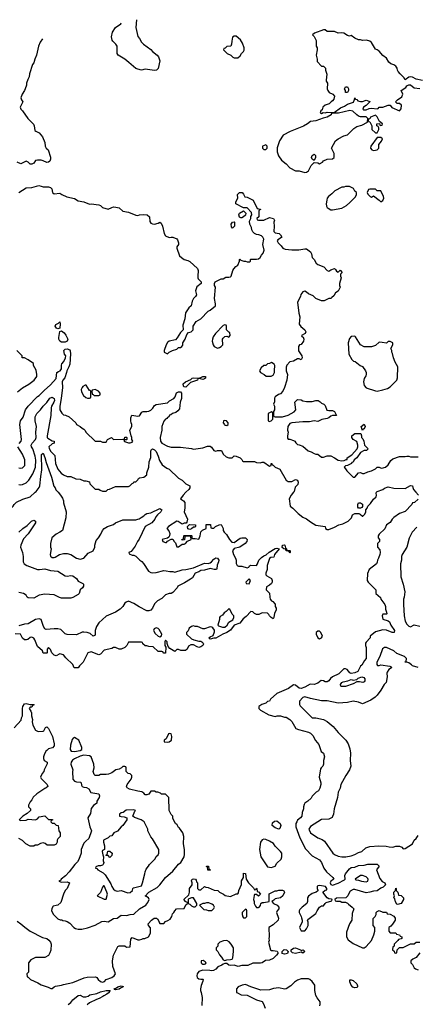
# Model space of a CAD drawing. Header units: inches. Extents: x 2348352 to 2479776, y 460422 to 613655.
# Tile 306 of 590: x 2382819 to 2387091, y 584482 to 595094. Entities that reach past the tile are written whole.
import ezdxf

# ---------------------------------------------------------------- set-up
doc = ezdxf.new("R2010")
doc.units = ezdxf.units.IN
doc.header["$MEASUREMENT"] = 0
doc.layers.add('C3588', color=7, linetype='Continuous')
doc.layers.add('C3589', color=7, linetype='Continuous')

msp = doc.modelspace()

# ---------------------------------------------------------------- linework, layer by layer
at = {"layer": 'C3588', "color": 4}
for points, elevation in [([(2382431, 590000), (2382447, 589910), (2382470, 589867), (2382490, 589854), (2382510, 589868), (2382550, 589945), (2382589, 589889), (2382610, 589868), (2382684, 589824), (2382710, 589822), (2382730, 589832), (2382748, 589850), (2382758, 589870), (2382785, 589895), (2382854, 589926), (2382930, 589951), (2382984, 590000)], 104), ([(2384610, 590000), (2384579, 589970), (2384552, 589930), (2384582, 589910), (2384598, 589890), (2384598, 589830), (2384592, 589790), (2384625, 589710), (2384620, 589680), (2384612, 589668), (2384590, 589668), (2384570, 589658), (2384546, 589670), (2384527, 589687), (2384510, 589688), (2384422, 589630), (2384405, 589610), (2384425, 589585), (2384437, 589557), (2384434, 589530), (2384425, 589515), (2384410, 589506), (2384354, 589490), (2384362, 589470), (2384390, 589458), (2384399, 589461), (2384410, 589474), (2384450, 589494), (2384470, 589494), (2384482, 589470), (2384496, 589456), (2384510, 589414), (2384530, 589412), (2384570, 589442), (2384590, 589442), (2384606, 589450), (2384627, 589473), (2384666, 589490), (2384662, 589522), (2384650, 589526), (2384610, 589526), (2384598, 589522), (2384593, 589487), (2384570, 589486), (2384566, 589490), (2384582, 589498), (2384586, 589530), (2384590, 589534), (2384670, 589534), (2384674, 589530), (2384674, 589510), (2384682, 589502), (2384710, 589502), (2384750, 589494), (2384764, 589530), (2384770, 589574), (2384788, 589592), (2384826, 589610), (2384827, 589653), (2384873, 589653), (2384878, 589618), (2384890, 589614), (2384910, 589614), (2384928, 589632), (2384969, 589651), (2384990, 589652), (2385011, 589610), (2385012, 589590), (2385022, 589570), (2385045, 589545), (2385078, 589490), (2385104, 589464), (2385130, 589461), (2385193, 589507), (2385210, 589511), (2385251, 589511), (2385271, 589491), (2385266, 589470), (2385246, 589450), (2385190, 589409), (2385130, 589395), (2385111, 589370), (2385121, 589330), (2385145, 589290), (2385151, 589270), (2385152, 589232), (2385162, 589210), (2385175, 589205), (2385210, 589205), (2385270, 589187), (2385288, 589192), (2385294, 589206), (2385306, 589214), (2385370, 589212), (2385382, 589230), (2385395, 589270), (2385423, 589297), (2385450, 589316), (2385474, 589326), (2385505, 589355), (2385570, 589396), (2385590, 589398), (2385614, 589390), (2385562, 589330), (2385558, 589302), (2385524, 589296), (2385510, 589288), (2385486, 589210), (2385483, 589170), (2385471, 589130), (2385472, 589110), (2385480, 589100), (2385531, 589071), (2385538, 589050), (2385538, 589030), (2385530, 589018), (2385510, 588998), (2385478, 588982), (2385474, 588950), (2385510, 588914), (2385512, 588870), (2385518, 588850), (2385530, 588832), (2385544, 588824), (2385570, 588794), (2385571, 588770), (2385582, 588750), (2385582, 588730), (2385563, 588697), (2385558, 588650), (2385550, 588638), (2385529, 588650), (2385510, 588669), (2385504, 588684), (2385490, 588698), (2385430, 588702), (2385395, 588685), (2385370, 588684), (2385350, 588694), (2385330, 588713), (2385310, 588715), (2385259, 588661), (2385225, 588635), (2385191, 588589), (2385130, 588568), (2385090, 588515), (2385051, 588489), (2385007, 588473), (2384931, 588429), (2384910, 588429), (2384870, 588418), (2384858, 588430), (2384870, 588442), (2384902, 588458), (2384916, 588496), (2384916, 588516), (2384900, 588540), (2384890, 588548), (2384870, 588549), (2384810, 588528), (2384790, 588528), (2384735, 588555), (2384710, 588555), (2384690, 588562), (2384670, 588555), (2384644, 588536), (2384632, 588508), (2384614, 588490), (2384614, 588470), (2384670, 588422), (2384694, 588410), (2384750, 588396), (2384770, 588396), (2384782, 588390), (2384795, 588375), (2384797, 588363), (2384791, 588349), (2384770, 588335), (2384750, 588329), (2384730, 588335), (2384690, 588358), (2384664, 588356), (2384638, 588342), (2384622, 588310), (2384604, 588296), (2384556, 588296), (2384530, 588306), (2384510, 588306), (2384490, 588286), (2384436, 588316), (2384418, 588338), (2384406, 588370), (2384406, 588390), (2384390, 588406), (2384382, 588390), (2384382, 588350), (2384394, 588330), (2384390, 588266), (2384370, 588266), (2384362, 588282), (2384350, 588286), (2384310, 588286), (2384256, 588336), (2384210, 588338), (2384190, 588346), (2384170, 588346), (2384147, 588367), (2384142, 588382), (2384130, 588386), (2383990, 588386), (2383974, 588350), (2383953, 588327), (2383912, 588308), (2383889, 588309), (2383850, 588328), (2383830, 588328), (2383810, 588318), (2383730, 588298), (2383690, 588255), (2383670, 588249), (2383590, 588282), (2383554, 588270), (2383502, 588170), (2383462, 588130), (2383450, 588109), (2383406, 588110), (2383390, 588146), (2383316, 588216), (2383290, 588248), (2383250, 588258), (2383210, 588238), (2383190, 588246), (2383166, 588270), (2383150, 588306), (2383130, 588326), (2383114, 588310), (2383114, 588270), (2383110, 588266), (2383070, 588266), (2383066, 588290), (2383010, 588338), (2382982, 588410), (2382970, 588428), (2382950, 588438), (2382930, 588435), (2382905, 588415), (2382891, 588409), (2382870, 588409), (2382849, 588429), (2382826, 588470), (2382770, 588474)], 108), ([(2383232, 590000), (2383258, 589970), (2383278, 589938), (2383291, 589910), (2383292, 589888), (2383319, 589790), (2383314, 589726), (2383278, 589590), (2383252, 589570), (2383210, 589549), (2383166, 589510), (2383151, 589450), (2383151, 589410), (2383156, 589390), (2383147, 589330), (2383151, 589311), (2383170, 589298), (2383190, 589296), (2383200, 589300), (2383246, 589330), (2383290, 589341), (2383330, 589341), (2383371, 589331), (2383431, 589291), (2383470, 589281), (2383508, 589290), (2383557, 589343), (2383610, 589371), (2383629, 589410), (2383629, 589430), (2383641, 589479), (2383669, 589511), (2383693, 589550), (2383709, 589590), (2383730, 589611), (2383766, 589630), (2383830, 589652), (2383850, 589671), (2383930, 589702), (2384070, 589702), (2384090, 589712), (2384107, 589713), (2384126, 589730), (2384155, 589745), (2384170, 589762), (2384188, 589772), (2384230, 589778), (2384330, 589825), (2384351, 589810), (2384339, 589790), (2384302, 589758), (2384284, 589736), (2384273, 589710), (2384241, 589670), (2384169, 589631), (2384106, 589494), (2384087, 589470), (2384061, 589419), (2384018, 589362), (2383994, 589350), (2383998, 589338), (2384030, 589322), (2384050, 589322), (2384070, 589312), (2384112, 589270), (2384134, 589254), (2384154, 589234), (2384206, 589150), (2384230, 589136), (2384250, 589131), (2384290, 589135), (2384370, 589156), (2384395, 589155), (2384435, 589145), (2384470, 589145), (2384490, 589138), (2384570, 589166), (2384610, 589167), (2384690, 589186), (2384810, 589236), (2384850, 589234), (2384870, 589239), (2384886, 589250), (2384910, 589281), (2384930, 589294), (2384951, 589291), (2384963, 589270), (2384961, 589250), (2384946, 589214), (2384943, 589177), (2384938, 589170), (2384913, 589167), (2384870, 589178), (2384810, 589161), (2384770, 589157), (2384750, 589144), (2384710, 589129), (2384680, 589080), (2384657, 589063), (2384595, 589025), (2384522, 588990), (2384516, 588970), (2384470, 588919), (2384450, 588909), (2384430, 588909), (2384390, 588895), (2384350, 588855), (2384302, 588830), (2384270, 588798), (2384251, 588750), (2384230, 588729), (2384210, 588722), (2384190, 588724), (2384107, 588767), (2384050, 588802), (2383990, 588826), (2383964, 588816), (2383950, 588806), (2383930, 588768), (2383900, 588740), (2383851, 588709), (2383750, 588664), (2383670, 588594), (2383647, 588553), (2383631, 588510), (2383630, 588462), (2383610, 588449), (2383577, 588477), (2383546, 588490), (2383510, 588494), (2383490, 588492), (2383430, 588465), (2383330, 588468), (2383310, 588475), (2383262, 588522), (2383229, 588529), (2383190, 588529), (2383103, 588523), (2383090, 588529), (2383075, 588555), (2383050, 588628), (2383030, 588637), (2382990, 588629), (2382910, 588581), (2382870, 588578), (2382810, 588560)], 104), ([(2387110, 589926), (2387072, 589890), (2387052, 589888), (2387045, 589870), (2386970, 589795), (2386912, 589770), (2386850, 589729), (2386831, 589709), (2386810, 589675), (2386771, 589650), (2386754, 589606), (2386692, 589550), (2386682, 589530), (2386682, 589510), (2386694, 589490), (2386694, 589470), (2386674, 589450), (2386674, 589410), (2386700, 589380), (2386702, 589350), (2386698, 589330), (2386685, 589290), (2386672, 589270), (2386671, 589249), (2386662, 589230), (2386582, 589170), (2386564, 589124), (2386562, 589050), (2386572, 589030), (2386654, 588950), (2386654, 588910), (2386706, 588866), (2386711, 588850), (2386751, 588790), (2386758, 588770), (2386760, 588740), (2386772, 588708), (2386774, 588690), (2386770, 588686), (2386730, 588686), (2386722, 588670), (2386730, 588634), (2386790, 588614), (2386804, 588604), (2386818, 588570), (2386858, 588510), (2386854, 588490), (2386830, 588489), (2386770, 588515), (2386730, 588519), (2386650, 588495), (2386594, 588450), (2386594, 588430), (2386550, 588386), (2386545, 588375), (2386545, 588350), (2386552, 588328), (2386552, 588208), (2386532, 588188), (2386504, 588136), (2386490, 588126), (2386462, 588070), (2386430, 588053), (2386389, 588049), (2386374, 588054), (2386348, 588090), (2386330, 588097), (2386310, 588097), (2386255, 588045), (2386190, 588012), (2386167, 587993), (2386150, 587969), (2386130, 587959), (2386110, 587959), (2386090, 587969), (2386068, 587972), (2386030, 587944), (2385990, 587929), (2385948, 587932), (2385890, 587899), (2385850, 587886), (2385828, 587890), (2385790, 587922), (2385770, 587924), (2385713, 587887), (2385588, 587832), (2385522, 587770), (2385510, 587749), (2385490, 587744), (2385470, 587729), (2385427, 587713), (2385394, 587690), (2385394, 587670), (2385412, 587652), (2385503, 587603), (2385570, 587585), (2385592, 587592), (2385628, 587592), (2385670, 587578), (2385690, 587578), (2385730, 587551), (2385751, 587531), (2385795, 587455), (2385823, 587443), (2385930, 587414), (2385950, 587403), (2385978, 587378), (2386006, 587326), (2386041, 587281), (2386067, 587207), (2386092, 587190), (2386102, 587150), (2386092, 587110), (2386091, 587070), (2386085, 587050), (2386068, 587032), (2386061, 587019), (2386045, 586930), (2386062, 586870), (2386062, 586850), (2386052, 586810), (2386037, 586783), (2386014, 586770), (2385970, 586726), (2385957, 586703), (2385922, 586670), (2385891, 586650), (2385883, 586637), (2385875, 586610), (2385875, 586590), (2385861, 586550), (2385859, 586510), (2385845, 586490), (2385813, 586467), (2385803, 586450), (2385795, 586430), (2385795, 586395), (2385838, 586278), (2385897, 586157), (2385970, 586083), (2386050, 586038), (2386071, 586010), (2386096, 585950), (2386125, 585910), (2386192, 585850), (2386202, 585830), (2386170, 585808), (2386163, 585790), (2386170, 585772), (2386190, 585767), (2386250, 585786), (2386317, 585823), (2386324, 585830), (2386321, 585870), (2386329, 585890), (2386370, 585941), (2386390, 585955), (2386430, 585961), (2386470, 585977), (2386530, 585981), (2386570, 585991), (2386670, 585994), (2386692, 585972), (2386662, 585930), (2386697, 585837), (2386725, 585805), (2386754, 585790), (2386758, 585770), (2386735, 585745), (2386710, 585735), (2386670, 585704), (2386630, 585702), (2386590, 585689), (2386550, 585684), (2386430, 585719), (2386410, 585718), (2386380, 585700), (2386364, 585676), (2386354, 585650), (2386332, 585628), (2386230, 585626), (2386214, 585610), (2386218, 585598), (2386230, 585594), (2386270, 585594), (2386290, 585582), (2386330, 585582), (2386350, 585572), (2386360, 585560), (2386402, 585530), (2386418, 585510), (2386400, 585460), (2386396, 585390), (2386371, 585349), (2386340, 585260), (2386338, 585210), (2386357, 585177), (2386410, 585138), (2386510, 585092), (2386530, 585092), (2386550, 585105), (2386609, 585171), (2386635, 585230), (2386646, 585270), (2386646, 585310), (2386628, 585330), (2386627, 585407), (2386648, 585430), (2386658, 585450), (2386658, 585470), (2386670, 585482), (2386690, 585492), (2386730, 585474), (2386770, 585474), (2386778, 585458), (2386810, 585452), (2386850, 585432), (2386862, 585410), (2386862, 585390), (2386835, 585345), (2386817, 585323), (2386794, 585310), (2386794, 585270), (2386810, 585254), (2386872, 585252), (2386878, 585238), (2386912, 585232), (2386918, 585218), (2386934, 585210), (2386934, 585190), (2386930, 585186), (2386898, 585182), (2386894, 585170), (2386854, 585130), (2386853, 585107), (2386838, 585102), (2386834, 585070), (2386853, 585053), (2386858, 585038), (2386870, 585034), (2386882, 585038), (2386886, 585070), (2386910, 585094), (2386950, 585094), (2387028, 585132), (2387070, 585134), (2387090, 585152), (2387130, 585152)], 112), ([(2385768, 590000), (2385743, 589970), (2385721, 589930), (2385731, 589851), (2385762, 589830), (2385818, 589770), (2385870, 589731), (2385910, 589716), (2385950, 589683), (2386010, 589646), (2386110, 589632), (2386112, 589610), (2386130, 589598), (2386150, 589598), (2386210, 589623), (2386258, 589650), (2386299, 589661), (2386358, 589690), (2386394, 589726), (2386403, 589757), (2386430, 589772), (2386471, 589771), (2386485, 589765), (2386510, 589742), (2386516, 589744), (2386536, 589764), (2386548, 589790), (2386548, 589810), (2386562, 589830), (2386569, 589851), (2386599, 589881), (2386630, 589925), (2386658, 589950), (2386662, 589970), (2386658, 589990), (2386663, 590000)], 112), ([(2387088, 590000), (2387114, 589970)], 112), ([(2382809, 589570), (2382852, 589610), (2382899, 589641), (2382946, 589690), (2382970, 589699), (2382977, 589697), (2382990, 589690), (2382988, 589670), (2382910, 589553), (2382861, 589499), (2382831, 589430), (2382827, 589410), (2382850, 589350), (2382857, 589310), (2382857, 589250), (2382868, 589230), (2382896, 589210), (2383009, 589169), (2383033, 589167), (2383090, 589175), (2383150, 589158), (2383230, 589151), (2383310, 589099), (2383330, 589096), (2383370, 589103), (2383390, 589099), (2383432, 589070), (2383450, 589042), (2383499, 589019), (2383506, 589010), (2383507, 588990), (2383497, 588970), (2383471, 588949), (2383459, 588910), (2383450, 588899), (2383390, 588865), (2383370, 588859), (2383270, 588859), (2383246, 588866), (2383190, 588894), (2383090, 588901), (2383027, 588893), (2382970, 588859), (2382910, 588862), (2382898, 588870), (2382889, 588890), (2382858, 588910), (2382810, 588921)], 96), ([(2387097, 589623), (2387048, 589572), (2387013, 589507), (2386991, 589410), (2386939, 589330), (2386931, 589310), (2386931, 589270), (2386921, 589230), (2386925, 589090), (2386951, 589010), (2386967, 588927), (2386961, 588870), (2386954, 588850), (2386953, 588790), (2386962, 588670), (2386971, 588610), (2386990, 588578), (2387010, 588556), (2387030, 588551), (2387070, 588571), (2387130, 588557)], 116), ([(2387110, 588113), (2387050, 588129), (2387041, 588141), (2387010, 588162), (2386990, 588169), (2386968, 588168), (2386970, 588174), (2386982, 588178), (2386986, 588210), (2386966, 588230), (2386882, 588262), (2386848, 588290), (2386770, 588328), (2386750, 588328), (2386726, 588314), (2386698, 588230), (2386666, 588170), (2386665, 588145), (2386675, 588135), (2386690, 588134), (2386710, 588141), (2386806, 588126), (2386820, 588120), (2386825, 588110), (2386796, 588090), (2386778, 588062), (2386775, 588050), (2386779, 588010), (2386765, 587950), (2386745, 587930), (2386711, 587869), (2386670, 587815), (2386647, 587793), (2386600, 587760), (2386510, 587722), (2386470, 587739), (2386410, 587749), (2386350, 587734), (2386251, 587729), (2386132, 587752), (2386070, 587753), (2385950, 587777), (2385890, 587796), (2385870, 587789), (2385832, 587750), (2385832, 587712), (2385840, 587700), (2385921, 587621), (2385950, 587586), (2385970, 587571), (2386010, 587571), (2386090, 587551), (2386131, 587531), (2386196, 587476), (2386250, 587411), (2386331, 587330), (2386358, 587290), (2386375, 587235), (2386381, 587190), (2386378, 587110), (2386385, 587050), (2386370, 587008), (2386331, 586949), (2386279, 586850), (2386271, 586810), (2386251, 586770), (2386243, 586710), (2386207, 586590), (2386198, 586530), (2386190, 586506), (2386184, 586496), (2386150, 586478), (2386070, 586475), (2385950, 586398), (2385932, 586370), (2385952, 586330), (2386030, 586278), (2386078, 586258), (2386102, 586242), (2386191, 586110), (2386210, 586096), (2386250, 586079), (2386290, 586071), (2386331, 586071), (2386390, 586083), (2386430, 586096), (2386470, 586118), (2386506, 586130), (2386546, 586170), (2386590, 586183), (2386689, 586191), (2386767, 586187), (2386799, 586179), (2386830, 586177), (2386850, 586179), (2386870, 586187), (2386910, 586187), (2386934, 586174), (2386950, 586158), (2386970, 586163), (2387049, 586210), (2387069, 586250), (2387089, 586270), (2387110, 586302)], 116), ([(2382760, 587460), (2382834, 587546), (2382838, 587570), (2382848, 587592), (2382849, 587669), (2382854, 587690), (2382870, 587721), (2382890, 587725), (2382930, 587714), (2382970, 587714), (2382974, 587710), (2382958, 587702), (2382950, 587686), (2382930, 587686), (2382922, 587670), (2382940, 587640), (2382944, 587624), (2382945, 587590), (2382958, 587550), (2382952, 587528), (2382961, 587490), (2382990, 587438), (2383010, 587426), (2383023, 587423), (2383070, 587426), (2383078, 587430), (2383096, 587464), (2383110, 587474), (2383130, 587454), (2383171, 587370), (2383191, 587290), (2383190, 587266), (2383172, 587248), (2383130, 587234), (2383110, 587219), (2383101, 587210), (2383082, 587170), (2383074, 587150), (2383074, 587130), (2383082, 587110), (2383114, 587090), (2383113, 587073), (2383082, 587010), (2383078, 586990), (2383062, 586970), (2383042, 586930), (2383050, 586914), (2383114, 586850), (2383122, 586830), (2383105, 586815), (2383090, 586809), (2383005, 586750), (2382965, 586715), (2382950, 586686), (2382930, 586666), (2382912, 586630), (2382914, 586610), (2382934, 586590), (2382934, 586570), (2382900, 586540), (2382852, 586510), (2382814, 586470), (2382830, 586462), (2382890, 586465), (2382910, 586478), (2382990, 586472), (2383010, 586482), (2383030, 586502), (2383090, 586512), (2383130, 586474), (2383173, 586473), (2383173, 586467), (2383158, 586462), (2383154, 586450), (2383170, 586434), (2383190, 586434), (2383210, 586414), (2383234, 586410), (2383242, 586350), (2383254, 586330), (2383254, 586290), (2383230, 586266), (2383222, 586250), (2383221, 586230), (2383211, 586209), (2383190, 586197), (2383116, 586196), (2383094, 586214), (2383070, 586222), (2383044, 586216), (2383010, 586198), (2382984, 586196), (2382970, 586188), (2382930, 586188), (2382886, 586210), (2382848, 586248), (2382808, 586270)], 108), ([(2382790, 585378), (2382830, 585351), (2382873, 585313), (2382930, 585271), (2383063, 585203), (2383111, 585191), (2383134, 585174), (2383151, 585150), (2383158, 585130), (2383155, 585065), (2383145, 585035), (2383130, 585008), (2383088, 584988), (2382990, 584988), (2382940, 584960), (2382914, 584930), (2382912, 584830), (2382894, 584810), (2382898, 584778), (2382910, 584774), (2382934, 584750), (2383015, 584715), (2383050, 584691), (2383126, 584666), (2383153, 584653), (2383170, 584652), (2383189, 584671), (2383203, 584677), (2383270, 584687), (2383290, 584695), (2383390, 584716), (2383513, 584767), (2383546, 584774), (2383637, 584777), (2383650, 584772), (2383665, 584750), (2383688, 584728), (2383710, 584721), (2383732, 584728), (2383750, 584751), (2383810, 584771), (2383835, 584790), (2383849, 584810), (2383822, 584890), (2383818, 584950), (2383829, 585010), (2383876, 585104), (2383890, 585112), (2383930, 585112), (2383950, 585111), (2383970, 585098), (2384010, 585102), (2384015, 585185), (2384030, 585202), (2384090, 585178), (2384110, 585178), (2384136, 585184), (2384150, 585192), (2384167, 585193), (2384206, 585210), (2384228, 585250), (2384228, 585290), (2384227, 585307), (2384206, 585330), (2384202, 585350), (2384238, 585390), (2384269, 585411), (2384291, 585411), (2384304, 585404), (2384322, 585370), (2384322, 585362), (2384330, 585354), (2384370, 585354), (2384390, 585374), (2384416, 585384), (2384440, 585400), (2384458, 585430), (2384464, 585456), (2384478, 585470), (2384489, 585491), (2384509, 585511), (2384590, 585514), (2384610, 585554), (2384626, 585570), (2384622, 585582), (2384610, 585586), (2384588, 585612), (2384639, 585661), (2384648, 585692), (2384649, 585730), (2384678, 585770), (2384678, 585790), (2384670, 585814), (2384678, 585830), (2384690, 585835), (2384712, 585832), (2384720, 585820), (2384722, 585802), (2384734, 585790), (2384734, 585730), (2384750, 585714), (2384770, 585714), (2384810, 585752), (2384825, 585745), (2384850, 585742), (2384913, 585713), (2384954, 585710), (2384972, 585692), (2385014, 585670), (2385033, 585653), (2385090, 585645), (2385150, 585672), (2385167, 585673), (2385176, 585684), (2385178, 585710), (2385207, 585773), (2385209, 585811), (2385228, 585850), (2385229, 585891), (2385230, 585894), (2385250, 585892), (2385258, 585830), (2385282, 585790), (2385338, 585738), (2385350, 585714), (2385362, 585718), (2385370, 585734), (2385374, 585730), (2385378, 585698), (2385393, 585693), (2385414, 585670), (2385390, 585648), (2385370, 585666), (2385350, 585666), (2385344, 585656), (2385338, 585610), (2385345, 585590), (2385345, 585570), (2385359, 585539), (2385370, 585526), (2385390, 585525), (2385398, 585530), (2385412, 585548), (2385415, 585570), (2385430, 585581), (2385450, 585579), (2385506, 585590), (2385508, 585672), (2385570, 585705), (2385590, 585705), (2385612, 585712), (2385650, 585712), (2385664, 585704), (2385671, 585690), (2385655, 585650), (2385630, 585629), (2385570, 585618), (2385557, 585603), (2385534, 585590), (2385552, 585570), (2385591, 585551), (2385612, 585530), (2385612, 585510), (2385592, 585490), (2385585, 585470), (2385605, 585410), (2385602, 585390), (2385550, 585338), (2385502, 585310), (2385505, 585210), (2385501, 585190), (2385505, 585170), (2385498, 585150), (2385522, 585070), (2385530, 585062), (2385550, 585063), (2385594, 585054), (2385600, 585040), (2385601, 585030), (2385587, 585010), (2385550, 584974), (2385510, 584959), (2385467, 584953), (2385430, 584930), (2385414, 584926), (2385330, 584924), (2385278, 584902), (2385210, 584899), (2385172, 584888), (2385130, 584904), (2385090, 584901), (2385070, 584905), (2385050, 584922), (2385030, 584922), (2385010, 584914), (2384997, 584903), (2384954, 584886), (2384930, 584859), (2384908, 584848), (2384890, 584842), (2384868, 584848), (2384790, 584849), (2384750, 584835), (2384731, 584810), (2384726, 584790), (2384732, 584770), (2384750, 584758), (2384770, 584752), (2384790, 584754), (2384794, 584750), (2384792, 584730), (2384774, 584686), (2384766, 584650), (2384767, 584630), (2384775, 584610), (2384785, 584555), (2384782, 584470)], 108), ([(2387130, 585035), (2387090, 584988), (2387054, 584970), (2387034, 584950), (2387034, 584930), (2387052, 584912), (2387070, 584874), (2387084, 584864), (2387110, 584854)], 112), ([(2386053, 584467), (2386057, 584483), (2386054, 584510), (2386022, 584550), (2386010, 584578), (2385997, 584630), (2385999, 584690), (2385970, 584728), (2385946, 584750), (2385930, 584758), (2385850, 584757), (2385810, 584742), (2385780, 584720), (2385740, 584680), (2385691, 584649), (2385670, 584644), (2385610, 584661), (2385553, 584653), (2385510, 584639), (2385415, 584635), (2385309, 584669), (2385250, 584695), (2385214, 584690), (2385174, 584670), (2385154, 584650), (2385154, 584610), (2385164, 584604), (2385205, 584585), (2385270, 584582), (2385371, 584531), (2385431, 584511), (2385446, 584486), (2385462, 584442)], 112), ([(2383341, 584479), (2383370, 584501), (2383390, 584530), (2383450, 584577), (2383470, 584579), (2383502, 584562), (2383530, 584563), (2383555, 584570), (2383576, 584584), (2383650, 584599), (2383690, 584615), (2383750, 584632), (2383794, 584630), (2383782, 584618), (2383782, 584610), (2383758, 584590), (2383725, 584575), (2383715, 584565), (2383676, 584544), (2383645, 584535), (2383570, 584497), (2383544, 584476)], 104)]:
    msp.add_lwpolyline(points, dxfattribs=dict(at, elevation=elevation))
for points, elevation in [([(2386470, 589828), (2386461, 589841), (2386461, 589870), (2386470, 589885), (2386490, 589885), (2386511, 589871), (2386510, 589846), (2386505, 589835), (2386490, 589828)], 112), ([(2384650, 589598), (2384630, 589606), (2384628, 589632), (2384648, 589652), (2384714, 589650), (2384714, 589630), (2384710, 589626), (2384690, 589626), (2384670, 589606)], 108), ([(2385730, 589346), (2385722, 589362), (2385690, 589368), (2385686, 589386), (2385666, 589390), (2385647, 589407), (2385650, 589432), (2385670, 589434), (2385674, 589430), (2385682, 589402), (2385694, 589390), (2385698, 589378), (2385730, 589374), (2385734, 589370), (2385734, 589350)], 108), ([(2385290, 589066), (2385254, 589030), (2385258, 589018), (2385290, 589014), (2385306, 589050)], 108), ([(2385070, 588746), (2385044, 588716), (2385020, 588700), (2385004, 588676), (2384980, 588660), (2384972, 588650), (2384971, 588629), (2384954, 588570), (2384962, 588562), (2385005, 588545), (2385030, 588545), (2385055, 588570), (2385070, 588602), (2385115, 588625), (2385126, 588650), (2385126, 588670), (2385108, 588688), (2385082, 588742)], 108), ([(2384290, 588539), (2384266, 588530), (2384261, 588510), (2384278, 588478), (2384310, 588451), (2384330, 588442), (2384348, 588452), (2384349, 588470), (2384322, 588522), (2384312, 588532)], 108), ([(2386050, 588502), (2386030, 588502), (2386012, 588490), (2386011, 588470), (2386030, 588432), (2386050, 588422), (2386070, 588432), (2386082, 588450), (2386062, 588490)], 112), ([(2386514, 587950), (2386478, 587958), (2386450, 587958), (2386410, 587935), (2386330, 587909), (2386286, 587906), (2386278, 587910), (2386274, 587930), (2386289, 587950), (2386303, 587957), (2386353, 587967), (2386390, 587981), (2386410, 587976), (2386450, 587982), (2386464, 587996), (2386506, 588010), (2386526, 588006), (2386538, 587990), (2386538, 587970), (2386530, 587958)], 112), ([(2384430, 587402), (2384423, 587397), (2384396, 587344), (2384374, 587330), (2384374, 587310), (2384410, 587307), (2384430, 587311), (2384453, 587330), (2384459, 587370), (2384450, 587398)], 112), ([(2383410, 587358), (2383394, 587350), (2383384, 587336), (2383366, 587274), (2383361, 587230), (2383372, 587210), (2383410, 587206), (2383470, 587216), (2383489, 587230), (2383489, 587250), (2383454, 587330)], 112), ([(2383510, 587167), (2383470, 587157), (2383410, 587127), (2383388, 587112), (2383373, 587090), (2383371, 587070), (2383391, 587010), (2383387, 586990), (2383391, 586910), (2383410, 586887), (2383430, 586879), (2383475, 586875), (2383482, 586870), (2383483, 586843), (2383492, 586830), (2383510, 586821), (2383537, 586817), (2383564, 586804), (2383586, 586766), (2383672, 586750), (2383678, 586730), (2383676, 586710), (2383651, 586670), (2383651, 586649), (2383614, 586626), (2383588, 586592), (2383581, 586539), (2383551, 586490), (2383574, 586394), (2383591, 586350), (2383565, 586270), (2383530, 586242), (2383510, 586218), (2383481, 586150), (2383481, 586110), (2383457, 586043), (2383443, 586017), (2383411, 585990), (2383351, 585910), (2383312, 585868), (2383267, 585830), (2383261, 585819), (2383242, 585810), (2383270, 585799), (2383330, 585801), (2383354, 585790), (2383331, 585730), (2383310, 585708), (2383290, 585668), (2383261, 585579), (2383231, 585549), (2383212, 585548), (2383181, 585539), (2383164, 585516), (2383162, 585490), (2383182, 585450), (2383230, 585402), (2383253, 585393), (2383272, 585392), (2383284, 585384), (2383310, 585382), (2383330, 585374), (2383357, 585357), (2383402, 585310), (2383420, 585300), (2383450, 585291), (2383489, 585291), (2383550, 585306), (2383630, 585336), (2383704, 585376), (2383730, 585379), (2383770, 585371), (2383830, 585407), (2383870, 585411), (2383910, 585441), (2383970, 585438), (2384009, 585451), (2384050, 585455), (2384110, 585510), (2384179, 585550), (2384200, 585580), (2384214, 585610), (2384208, 585630), (2384169, 585650), (2384183, 585657), (2384189, 585670), (2384210, 585691), (2384300, 585740), (2384329, 585770), (2384389, 585850), (2384470, 585918), (2384529, 585991), (2384555, 586010), (2384589, 586070), (2384595, 586095), (2384595, 586150), (2384582, 586210), (2384588, 586290), (2384575, 586330), (2384540, 586380), (2384529, 586389), (2384515, 586415), (2384498, 586430), (2384470, 586486), (2384468, 586508), (2384450, 586526), (2384428, 586570), (2384426, 586710), (2384390, 586746), (2384348, 586748), (2384336, 586756), (2384307, 586767), (2384290, 586768), (2384270, 586778), (2384230, 586778), (2384210, 586748), (2384190, 586738), (2384170, 586738), (2384157, 586757), (2384133, 586773), (2384090, 586779), (2384001, 586801), (2383976, 586816), (2383968, 586830), (2383975, 586850), (2384018, 586910), (2384028, 586930), (2384027, 586947), (2384010, 586966), (2383986, 586970), (2383966, 586990), (2383966, 587030), (2383962, 587042), (2383950, 587046), (2383930, 587046), (2383914, 587030), (2383890, 587018), (2383854, 587010), (2383810, 586978), (2383777, 586963), (2383750, 586958), (2383690, 586958), (2383670, 586949), (2383630, 586949), (2383620, 586960), (2383609, 586990), (2383622, 587030), (2383619, 587070), (2383589, 587149), (2383570, 587159)], 112), ([(2384050, 586578), (2383967, 586573), (2383932, 586548), (2383910, 586546), (2383894, 586530), (2383894, 586510), (2383910, 586505), (2383944, 586504), (2383972, 586492), (2383974, 586470), (2383931, 586409), (2383910, 586395), (2383871, 586349), (2383831, 586329), (2383810, 586298), (2383790, 586294), (2383770, 586275), (2383722, 586250), (2383721, 586230), (2383731, 586189), (2383734, 586150), (2383710, 586138), (2383706, 586130), (2383713, 586093), (2383722, 586070), (2383718, 586030), (2383725, 586010), (2383718, 585990), (2383710, 585982), (2383690, 585975), (2383665, 585975), (2383638, 585962), (2383634, 585950), (2383650, 585945), (2383661, 585930), (2383718, 585898), (2383739, 585879), (2383799, 585779), (2383811, 585750), (2383830, 585723), (2383846, 585710), (2383870, 585701), (2383910, 585707), (2383984, 585684), (2384010, 585688), (2384035, 585710), (2384038, 585730), (2384043, 585737), (2384130, 585758), (2384143, 585790), (2384168, 585888), (2384169, 585911), (2384180, 585940), (2384208, 585970), (2384218, 585990), (2384278, 586050), (2384290, 586074), (2384310, 586094), (2384318, 586110), (2384318, 586150), (2384250, 586266), (2384230, 586286), (2384198, 586350), (2384198, 586370), (2384158, 586450), (2384126, 586470), (2384054, 586494), (2384038, 586510), (2384058, 586562), (2384066, 586570)], 116), ([(2385610, 586368), (2385570, 586383), (2385538, 586410), (2385542, 586438), (2385564, 586456), (2385590, 586459), (2385626, 586430), (2385631, 586409), (2385622, 586378)], 108), ([(2385450, 586262), (2385430, 586255), (2385412, 586230), (2385401, 586150), (2385416, 586070), (2385490, 585965), (2385530, 585956), (2385550, 585965), (2385570, 585972), (2385590, 586002), (2385634, 586046), (2385642, 586070), (2385642, 586110), (2385630, 586128), (2385570, 586188), (2385554, 586214), (2385510, 586242), (2385470, 586259)], 112), ([(2383790, 586066), (2383770, 586086), (2383750, 586086), (2383746, 586090), (2383762, 586098), (2383768, 586132), (2383790, 586132), (2383814, 586110), (2383813, 586087)], 116), ([(2384870, 585926), (2384847, 585927), (2384842, 585962), (2384830, 585966), (2384830, 585972), (2384854, 585970), (2384858, 585938), (2384873, 585933)], 108), ([(2386510, 585869), (2386490, 585869), (2386434, 585830), (2386444, 585824), (2386470, 585821), (2386502, 585810), (2386550, 585803), (2386569, 585810), (2386574, 585826), (2386570, 585838), (2386550, 585855)], 112), ([(2383730, 585758), (2383722, 585758), (2383710, 585746), (2383690, 585686), (2383654, 585650), (2383730, 585614), (2383750, 585614), (2383763, 585670), (2383759, 585690)], 116), ([(2386050, 585764), (2386030, 585758), (2386022, 585750), (2386022, 585730), (2386032, 585712), (2386030, 585706), (2386014, 585690), (2385970, 585675), (2385930, 585649), (2385921, 585630), (2385919, 585590), (2385911, 585570), (2385861, 585530), (2385837, 585503), (2385831, 585490), (2385831, 585470), (2385842, 585442), (2385852, 585430), (2385853, 585413), (2385862, 585390), (2385862, 585370), (2385834, 585310), (2385850, 585274), (2385890, 585274), (2385910, 585294), (2385928, 585330), (2385927, 585367), (2385918, 585390), (2385923, 585397), (2386010, 585462), (2386022, 585490), (2386048, 585530), (2386070, 585542), (2386090, 585542), (2386108, 585570), (2386122, 585578), (2386182, 585598), (2386186, 585610), (2386176, 585616), (2386150, 585618), (2386130, 585628), (2386086, 585690), (2386108, 585712), (2386126, 585714), (2386128, 585730), (2386113, 585753)], 112), ([(2386890, 585558), (2386883, 585563), (2386868, 585588), (2386859, 585619), (2386849, 585630), (2386858, 585650), (2386849, 585669), (2386849, 585690), (2386868, 585710), (2386870, 585734), (2386874, 585730), (2386874, 585710), (2386892, 585690), (2386898, 585658), (2386930, 585654), (2386954, 585630), (2386952, 585610), (2386930, 585569)], 112), ([(2384670, 585629), (2384641, 585619), (2384632, 585610), (2384634, 585570), (2384650, 585562), (2384670, 585542), (2384690, 585532), (2384710, 585532), (2384728, 585550), (2384728, 585570), (2384690, 585628)], 108), ([(2384830, 585575), (2384810, 585568), (2384790, 585568), (2384754, 585550), (2384804, 585504), (2384830, 585502), (2384850, 585494), (2384890, 585494), (2384910, 585514), (2384918, 585530), (2384908, 585550), (2384890, 585562), (2384855, 585575)], 108), ([(2385250, 585506), (2385214, 585470), (2385214, 585450), (2385224, 585424), (2385230, 585414), (2385250, 585414), (2385266, 585430), (2385266, 585490), (2385262, 585502)], 108), ([(2385050, 585168), (2385013, 585167), (2384974, 585150), (2384954, 585130), (2384952, 585108), (2384934, 585090), (2384934, 585070), (2384954, 585050), (2384970, 585014), (2384994, 584990), (2385010, 584962), (2385030, 584954), (2385050, 584962), (2385090, 584965), (2385106, 584970), (2385116, 584984), (2385122, 585050), (2385122, 585090), (2385098, 585130), (2385075, 585155)], 108), ([(2385670, 585023), (2385648, 585030), (2385646, 585050), (2385669, 585071), (2385692, 585070), (2385712, 585050), (2385702, 585030), (2385690, 585027)], 108), ([(2385850, 585062), (2385871, 585070), (2385891, 585050), (2385870, 585034), (2385850, 585045), (2385790, 585030), (2385758, 585038), (2385742, 585050), (2385744, 585070), (2385770, 585086), (2385790, 585089), (2385842, 585070)], 108), ([(2384795, 584955), (2384774, 584950), (2384774, 584930), (2384782, 584922), (2384790, 584914), (2384810, 584914), (2384822, 584918), (2384826, 584930), (2384818, 584938)], 108), ([(2386430, 584658), (2386408, 584668), (2386388, 584688), (2386374, 584726), (2386376, 584744), (2386390, 584747), (2386410, 584737), (2386450, 584701), (2386458, 584682), (2386458, 584670), (2386450, 584662)], 108), ([(2383850, 584638), (2383840, 584640), (2383838, 584650), (2383861, 584659), (2383875, 584670), (2383910, 584681), (2383934, 584674), (2383934, 584670), (2383904, 584656), (2383890, 584644)], 104)]:
    msp.add_lwpolyline(points, close=True, dxfattribs=dict(at, elevation=elevation))
at = {"layer": 'C3589', "color": 4}
for points, elevation in [([(2384076, 595094), (2384071, 595011), (2384090, 594914), (2384111, 594891), (2384131, 594850), (2384151, 594830), (2384232, 594772), (2384251, 594750), (2384301, 594710), (2384313, 594693), (2384327, 594650), (2384310, 594568), (2384292, 594550), (2384270, 594546), (2384170, 594559), (2384130, 594549), (2384090, 594559), (2384070, 594567), (2383994, 594634), (2383950, 594667), (2383878, 594710), (2383869, 594730), (2383868, 594810), (2383855, 594830), (2383821, 594861), (2383814, 594874), (2383807, 594910), (2383819, 594961), (2383849, 595010), (2383908, 595050), (2383912, 595060)], 116), ([(2387157, 594437), (2387090, 594454), (2387050, 594474), (2387030, 594479), (2387010, 594475), (2386970, 594446), (2386958, 594470), (2386917, 594510), (2386897, 594537), (2386889, 594550), (2386885, 594570), (2386870, 594594), (2386850, 594609), (2386818, 594618), (2386796, 594636), (2386770, 594678), (2386729, 594709), (2386690, 594755), (2386669, 594769), (2386650, 594775), (2386610, 594848), (2386590, 594862), (2386554, 594874), (2386510, 594869), (2386490, 594878), (2386470, 594878), (2386430, 594895), (2386390, 594922), (2386370, 594915), (2386350, 594922), (2386309, 594949), (2386290, 594954), (2386249, 594949), (2386210, 594968), (2386130, 594966), (2386110, 594986), (2386090, 594986), (2385994, 594950), (2385974, 594930), (2385992, 594912), (2386012, 594870), (2386012, 594810), (2386022, 594790), (2386022, 594770), (2386011, 594710), (2386022, 594670), (2386024, 594644), (2386070, 594594), (2386092, 594592), (2386112, 594572), (2386112, 594550), (2386126, 594506), (2386121, 594441), (2386122, 594430), (2386134, 594410), (2386131, 594350), (2386138, 594330), (2386152, 594310), (2386191, 594291), (2386211, 594270), (2386202, 594238), (2386190, 594218), (2386174, 594210), (2386152, 594188), (2386108, 594172), (2386085, 594150), (2386076, 594124), (2386062, 594110), (2386054, 594090), (2386070, 594082), (2386088, 594092), (2386110, 594091), (2386130, 594098), (2386170, 594092), (2386207, 594093), (2386275, 594145), (2386317, 594163), (2386350, 594185), (2386414, 594206), (2386427, 594233), (2386430, 594252), (2386438, 594238), (2386450, 594234), (2386461, 594221), (2386490, 594211), (2386510, 594211), (2386550, 594225), (2386590, 594214), (2386592, 594210), (2386551, 594169), (2386522, 594150), (2386514, 594130), (2386524, 594124), (2386550, 594122), (2386583, 594137), (2386610, 594141), (2386670, 594134), (2386682, 594138), (2386690, 594152), (2386730, 594152), (2386790, 594172), (2386810, 594172), (2386826, 594146), (2386910, 594112), (2386930, 594134), (2386933, 594173), (2386910, 594189), (2386886, 594190), (2386869, 594210), (2386888, 594230), (2386936, 594264), (2386948, 594290), (2386928, 594330), (2386977, 594363), (2386990, 594382), (2387010, 594392), (2387030, 594392), (2387070, 594358), (2387131, 594351)], 124), ([(2383066, 594887), (2383039, 594850), (2383021, 594810), (2383001, 594710), (2382981, 594670), (2382971, 594629), (2382958, 594610), (2382925, 594510), (2382921, 594479), (2382905, 594450), (2382891, 594410), (2382891, 594390), (2382878, 594350), (2382871, 594329), (2382845, 594290), (2382832, 594250), (2382838, 594230), (2382851, 594210), (2382822, 594150), (2382832, 594130), (2382850, 594112), (2382906, 594030), (2382967, 593967), (2382976, 593950), (2382981, 593901), (2382991, 593891), (2383030, 593876), (2383063, 593830), (2383091, 593770), (2383092, 593730), (2383102, 593710), (2383125, 593690), (2383152, 593612), (2383152, 593590), (2383142, 593570), (2383130, 593558), (2383110, 593555), (2383073, 593573), (2383050, 593579), (2383010, 593579), (2382990, 593575), (2382971, 593549), (2382950, 593538), (2382930, 593538), (2382910, 593558), (2382890, 593568), (2382830, 593542), (2382790, 593558)], 116), ([(2382810, 593231), (2382890, 593283), (2382950, 593287), (2383026, 593306), (2383050, 593301), (2383070, 593291), (2383130, 593291), (2383150, 593285), (2383165, 593270), (2383171, 593231), (2383190, 593218), (2383250, 593226), (2383272, 593210), (2383326, 593186), (2383410, 593167), (2383450, 593143), (2383510, 593131), (2383570, 593105), (2383590, 593111), (2383670, 593098), (2383690, 593091), (2383711, 593071), (2383770, 593051), (2383810, 593071), (2383830, 593076), (2383855, 593075), (2383890, 593065), (2383930, 593031), (2383990, 593018), (2384070, 592986), (2384090, 592985), (2384110, 592992), (2384150, 592996), (2384191, 592991), (2384218, 592970), (2384220, 592920), (2384230, 592902), (2384250, 592892), (2384270, 592891), (2384310, 592901), (2384330, 592911), (2384342, 592902), (2384357, 592870), (2384376, 592790), (2384390, 592765), (2384430, 592745), (2384450, 592751), (2384470, 592751), (2384510, 592731), (2384520, 592720), (2384531, 592690), (2384531, 592670), (2384513, 592647), (2384512, 592630), (2384542, 592550), (2384562, 592530), (2384591, 592511), (2384630, 592498), (2384650, 592486), (2384733, 592413), (2384743, 592390), (2384736, 592330), (2384738, 592310), (2384741, 592301), (2384774, 592270), (2384774, 592250), (2384726, 592214), (2384711, 592170), (2384722, 592130), (2384712, 592110), (2384691, 592089), (2384678, 592062), (2384665, 592010), (2384642, 591990), (2384604, 591936), (2384596, 591870), (2384577, 591803), (2384578, 591750), (2384550, 591722), (2384515, 591665), (2384496, 591644), (2384430, 591629), (2384410, 591615), (2384396, 591590), (2384374, 591530), (2384374, 591510), (2384410, 591494), (2384428, 591512), (2384466, 591530), (2384510, 591542), (2384530, 591562), (2384550, 591562), (2384566, 591570), (2384575, 591585), (2384575, 591610), (2384601, 591650), (2384620, 591700), (2384638, 591722), (2384666, 591730), (2384686, 591750), (2384686, 591790), (2384718, 591842), (2384769, 591871), (2384850, 591952), (2384870, 591962), (2384928, 592010), (2384929, 592030), (2384919, 592090), (2384928, 592210), (2384918, 592230), (2384918, 592250), (2384926, 592270), (2384990, 592302), (2385010, 592302), (2385040, 592320), (2385070, 592318), (2385090, 592322), (2385098, 592330), (2385114, 592390), (2385124, 592410), (2385146, 592434), (2385168, 592450), (2385186, 592490), (2385186, 592510), (2385190, 592514), (2385202, 592502), (2385233, 592493), (2385252, 592492), (2385270, 592485), (2385295, 592485), (2385306, 592490), (2385306, 592510), (2385310, 592514), (2385370, 592512), (2385390, 592518), (2385408, 592530), (2385423, 592557), (2385443, 592577), (2385453, 592610), (2385439, 592670), (2385448, 592730), (2385438, 592750), (2385423, 592763), (2385395, 592775), (2385370, 592778), (2385349, 592789), (2385329, 592809), (2385318, 592830), (2385316, 592856), (2385298, 592890), (2385296, 592924), (2385308, 592950), (2385308, 592972), (2385318, 592990), (2385316, 593016), (2385270, 593066), (2385230, 593066), (2385146, 593110), (2385146, 593130), (2385168, 593170), (2385166, 593210), (2385188, 593232), (2385214, 593230), (2385230, 593214), (2385245, 593185), (2385270, 593182), (2385334, 593150), (2385378, 593058), (2385413, 593053), (2385413, 593047), (2385398, 593042), (2385394, 593030), (2385394, 592970), (2385374, 592950), (2385378, 592938), (2385390, 592934), (2385450, 592934), (2385510, 592962), (2385554, 592950), (2385562, 592930), (2385558, 592910), (2385561, 592870), (2385558, 592810), (2385570, 592798), (2385614, 592790), (2385630, 592774), (2385642, 592750), (2385630, 592738), (2385598, 592722), (2385594, 592710), (2385602, 592690), (2385637, 592657), (2385654, 592630), (2385680, 592620), (2385750, 592614), (2385825, 592615), (2385890, 592626), (2385910, 592625), (2385950, 592592), (2385961, 592570), (2385971, 592530), (2385991, 592511), (2386011, 592471), (2386030, 592456), (2386094, 592430), (2386130, 592392), (2386150, 592382), (2386170, 592398), (2386210, 592412), (2386222, 592402), (2386230, 592382), (2386250, 592374), (2386270, 592394), (2386292, 592370), (2386274, 592350), (2386274, 592330), (2386282, 592310), (2386265, 592250), (2386265, 592230), (2386271, 592210), (2386250, 592168), (2386222, 592150), (2386204, 592116), (2386180, 592100), (2386170, 592088), (2386150, 592088), (2386097, 592063), (2386070, 592065), (2386010, 592089), (2385979, 592119), (2385930, 592139), (2385910, 592159), (2385890, 592169), (2385870, 592162), (2385847, 592133), (2385845, 592110), (2385811, 592050), (2385825, 591930), (2385836, 591890), (2385831, 591811), (2385847, 591787), (2385892, 591750), (2385902, 591730), (2385894, 591710), (2385854, 591690), (2385858, 591678), (2385872, 591672), (2385878, 591650), (2385876, 591630), (2385850, 591595), (2385832, 591588), (2385822, 591570), (2385824, 591524), (2385858, 591470), (2385862, 591450), (2385850, 591429), (2385830, 591438), (2385810, 591438), (2385770, 591415), (2385730, 591408), (2385698, 591370), (2385691, 591350), (2385691, 591330), (2385691, 591310), (2385703, 591270), (2385698, 591210), (2385672, 591128), (2385652, 591090), (2385630, 591062), (2385607, 591053), (2385572, 591030), (2385565, 591015), (2385564, 590976), (2385552, 590950), (2385562, 590930), (2385562, 590890), (2385554, 590870), (2385554, 590830), (2385558, 590818), (2385570, 590814), (2385650, 590812), (2385710, 590831), (2385774, 590866), (2385794, 590890), (2385782, 590970), (2385810, 591002), (2385850, 590998), (2385870, 590985), (2385910, 590978), (2385970, 590978), (2386009, 590991), (2386034, 590990), (2386057, 590977), (2386070, 590962), (2386094, 590950), (2386110, 590934), (2386126, 590886), (2386150, 590881), (2386190, 590882), (2386210, 590871), (2386232, 590828), (2386190, 590829), (2386170, 590822), (2386150, 590804), (2386130, 590794), (2386074, 590786), (2386030, 590764), (2385990, 590769), (2385942, 590758), (2385870, 590759), (2385751, 590749), (2385730, 590742), (2385706, 590710), (2385705, 590670), (2385711, 590650), (2385702, 590610), (2385704, 590584), (2385712, 590572), (2385728, 590572), (2385770, 590558), (2385782, 590550), (2385792, 590532), (2385810, 590514), (2385830, 590512), (2385870, 590498), (2385926, 590446), (2385958, 590438), (2385990, 590418), (2386010, 590411), (2386030, 590411), (2386070, 590378), (2386090, 590378), (2386130, 590392), (2386170, 590392), (2386210, 590372), (2386250, 590345), (2386290, 590338), (2386316, 590344), (2386334, 590354), (2386346, 590354), (2386348, 590370), (2386397, 590403), (2386455, 590470), (2386462, 590490), (2386462, 590510), (2386450, 590546), (2386410, 590568), (2386398, 590590), (2386398, 590610), (2386430, 590634), (2386493, 590633), (2386502, 590610), (2386502, 590590), (2386515, 590575), (2386526, 590550), (2386532, 590510), (2386572, 590470), (2386554, 590450), (2386530, 590449), (2386490, 590428), (2386451, 590370), (2386422, 590350), (2386410, 590326), (2386398, 590322), (2386394, 590310), (2386350, 590288), (2386330, 590286), (2386314, 590270), (2386330, 590254), (2386342, 590230), (2386410, 590162), (2386430, 590162), (2386470, 590211), (2386490, 590212), (2386510, 590202), (2386530, 590202), (2386570, 590221), (2386609, 590231), (2386650, 590252), (2386670, 590272), (2386690, 590272), (2386704, 590264), (2386721, 590261), (2386758, 590270), (2386790, 590298), (2386818, 590342), (2386840, 590360), (2386910, 590385), (2386970, 590385), (2386990, 590391), (2387010, 590391), (2387030, 590382), (2387110, 590382)], 116), ([(2382796, 591084), (2382850, 591126), (2382916, 591164), (2382975, 591210), (2383002, 591250), (2383002, 591270), (2382995, 591315), (2382968, 591368), (2382966, 591390), (2382909, 591429), (2382870, 591448), (2382846, 591450), (2382846, 591470), (2382786, 591530)], 116), ([(2382812, 590528), (2382833, 590550), (2382837, 590570), (2382819, 590730), (2382829, 590770), (2382855, 590810), (2382882, 590890), (2382909, 590930), (2383009, 591031), (2383030, 591045), (2383081, 591099), (2383150, 591159), (2383213, 591227), (2383218, 591290), (2383236, 591304), (2383255, 591310), (2383269, 591330), (2383269, 591370), (2383274, 591386), (2383293, 591410), (2383313, 591450), (2383316, 591470), (2383302, 591490), (2383294, 591530), (2383310, 591543), (2383330, 591546), (2383357, 591537), (2383364, 591524), (2383366, 591494), (2383357, 591383), (2383349, 591351), (2383326, 591310), (2383324, 591290), (2383306, 591234), (2383285, 591210), (2383276, 591190), (2383279, 591130), (2383267, 591010), (2383251, 590930), (2383252, 590890), (2383272, 590852), (2383290, 590834), (2383312, 590832), (2383350, 590814), (2383422, 590750), (2383432, 590732), (2383471, 590711), (2383491, 590691), (2383510, 590682), (2383525, 590665), (2383532, 590650), (2383630, 590552), (2383689, 590551), (2383710, 590542), (2383750, 590542), (2383764, 590570), (2383806, 590590), (2383809, 590591), (2383830, 590571), (2383928, 590572), (2383946, 590574), (2383950, 590594), (2383970, 590594), (2383974, 590590), (2383974, 590570), (2383970, 590566), (2383950, 590566), (2383942, 590558), (2383946, 590546), (2383970, 590542), (2383990, 590532), (2384010, 590532), (2384030, 590542), (2384038, 590550), (2384028, 590568), (2384028, 590590), (2384018, 590610), (2384006, 590670), (2384028, 590710), (2384028, 590730), (2384018, 590750), (2384015, 590770), (2384016, 590804), (2384026, 590830), (2384090, 590821), (2384110, 590825), (2384136, 590864), (2384150, 590871), (2384190, 590871), (2384210, 590876), (2384230, 590886), (2384254, 590906), (2384270, 590936), (2384290, 590946), (2384410, 590963), (2384434, 590986), (2384479, 591010), (2384492, 591028), (2384508, 591072), (2384530, 591084), (2384550, 591083), (2384563, 591070), (2384561, 591010), (2384546, 590970), (2384539, 590901), (2384523, 590877), (2384500, 590860), (2384465, 590850), (2384446, 590834), (2384432, 590830), (2384425, 590815), (2384412, 590808), (2384405, 590795), (2384390, 590788), (2384370, 590766), (2384351, 590710), (2384351, 590670), (2384331, 590590), (2384336, 590550), (2384351, 590530), (2384410, 590496), (2384450, 590486), (2384550, 590485), (2384671, 590471), (2384690, 590465), (2384790, 590478), (2384843, 590497), (2384870, 590496), (2384886, 590486), (2384911, 590451), (2384930, 590445), (2384949, 590451), (2384991, 590451), (2385012, 590410), (2385042, 590382), (2385070, 590371), (2385108, 590372), (2385130, 590392), (2385150, 590391), (2385193, 590373), (2385213, 590353), (2385218, 590338), (2385230, 590334), (2385348, 590332), (2385370, 590322), (2385410, 590318), (2385430, 590325), (2385450, 590325), (2385510, 590282), (2385526, 590290), (2385526, 590310), (2385534, 590310), (2385538, 590298), (2385550, 590294), (2385571, 590271), (2385622, 590250), (2385690, 590132), (2385710, 590118), (2385750, 590118), (2385790, 590138), (2385812, 590130), (2385818, 590110), (2385816, 590084), (2385786, 590054), (2385776, 590010), (2385768, 590000)], 112), ([(2382810, 590083), (2382830, 590079), (2382850, 590083), (2382890, 590103), (2382916, 590130), (2382960, 590200), (2382989, 590270), (2382992, 590348), (2382986, 590390), (2382959, 590470), (2382945, 590490), (2382941, 590510), (2382953, 590530), (2382989, 590570), (2382997, 590590), (2382993, 590650), (2383000, 590710), (2382984, 590770), (2382986, 590814), (2383004, 590850), (2383044, 590890), (2383070, 590930), (2383112, 590968), (2383145, 591015), (2383170, 591026), (2383190, 591013), (2383193, 590990), (2383186, 590970), (2383161, 590930), (2383156, 590910), (2383153, 590827), (2383113, 590610), (2383116, 590590), (2383123, 590583), (2383170, 590555), (2383191, 590550), (2383191, 590530), (2383170, 590521), (2383134, 590490), (2383137, 590477), (2383150, 590445), (2383196, 590396), (2383205, 590310), (2383228, 590250), (2383265, 590205), (2383290, 590187), (2383330, 590171), (2383370, 590171), (2383425, 590145), (2383470, 590142), (2383510, 590125), (2383530, 590125), (2383572, 590112), (2383574, 590090), (2383630, 590034), (2383670, 590034), (2383684, 590024), (2383710, 590014), (2383750, 590014), (2383768, 590032), (2383787, 590033), (2383850, 590062), (2383990, 590062), (2384006, 590070), (2384030, 590094), (2384042, 590098), (2384050, 590114), (2384070, 590114), (2384090, 590134), (2384098, 590150), (2384110, 590156), (2384157, 590163), (2384188, 590190), (2384189, 590210), (2384209, 590270), (2384213, 590330), (2384230, 590374), (2384232, 590448), (2384238, 590462), (2384250, 590467), (2384270, 590459), (2384290, 590441), (2384311, 590390), (2384323, 590343), (2384355, 590295), (2384402, 590262), (2384430, 590251), (2384530, 590152), (2384570, 590132), (2384610, 590092), (2384652, 590070), (2384651, 590050), (2384641, 590030), (2384610, 590000)], 108), ([(2382810, 590265), (2382830, 590261), (2382850, 590265), (2382874, 590290), (2382873, 590350), (2382849, 590410), (2382799, 590490)], 112), ([(2382984, 590000), (2382995, 590010), (2383030, 590052), (2383037, 590070), (2383045, 590170), (2383056, 590244), (2383054, 590406), (2383070, 590421), (2383090, 590376), (2383103, 590323), (2383162, 590162), (2383188, 590068), (2383201, 590050), (2383208, 590028), (2383232, 590000)], 104), ([(2386663, 590000), (2386668, 590010), (2386729, 590031), (2386750, 590045), (2386790, 590058), (2386850, 590045), (2386970, 590042), (2387030, 590072), (2387051, 590071), (2387053, 590053), (2387062, 590030), (2387088, 590000)], 112)]:
    msp.add_lwpolyline(points, dxfattribs=dict(at, elevation=elevation))
for points, elevation in [([(2385150, 594918), (2385130, 594918), (2385113, 594907), (2385104, 594864), (2385102, 594830), (2385093, 594807), (2385050, 594806), (2385033, 594787), (2385018, 594782), (2385014, 594770), (2385054, 594730), (2385094, 594710), (2385114, 594690), (2385130, 594682), (2385170, 594682), (2385195, 594705), (2385209, 594731), (2385228, 594750), (2385236, 594764), (2385238, 594790), (2385220, 594840), (2385197, 594877)], 124), ([(2386328, 594308), (2386328, 594330), (2386318, 594350), (2386330, 594372), (2386350, 594372), (2386362, 594350), (2386362, 594330), (2386350, 594308)], 124), ([(2386375, 594115), (2386254, 594086), (2386192, 594088), (2386178, 594082), (2386174, 594070), (2386130, 594043), (2386087, 594033), (2386010, 594004), (2385950, 593998), (2385918, 593970), (2385875, 593945), (2385734, 593890), (2385658, 593850), (2385618, 593790), (2385592, 593712), (2385591, 593670), (2385606, 593626), (2385640, 593580), (2385690, 593539), (2385730, 593499), (2385790, 593466), (2385830, 593466), (2385890, 593447), (2385910, 593451), (2385930, 593465), (2385958, 593522), (2385990, 593554), (2386031, 593551), (2386050, 593542), (2386080, 593560), (2386090, 593572), (2386130, 593592), (2386190, 593594), (2386206, 593610), (2386206, 593650), (2386178, 593710), (2386222, 593790), (2386250, 593811), (2386310, 593842), (2386350, 593852), (2386417, 593923), (2386450, 593941), (2386503, 593957), (2386566, 593990), (2386568, 594030), (2386560, 594040), (2386550, 594048), (2386490, 594048), (2386470, 594055), (2386449, 594070), (2386409, 594109)], 124), ([(2386650, 594066), (2386598, 594042), (2386590, 594026), (2386578, 594022), (2386574, 594010), (2386578, 593998), (2386590, 593994), (2386614, 593950), (2386612, 593910), (2386650, 593874), (2386670, 593874), (2386688, 593910), (2386687, 593927), (2386682, 593942), (2386666, 593950), (2386666, 593970), (2386694, 593974), (2386698, 593958), (2386710, 593954), (2386722, 593958), (2386726, 593970), (2386696, 593996), (2386670, 594046)], 124), ([(2385470, 593746), (2385434, 593730), (2385434, 593710), (2385450, 593694), (2385470, 593694), (2385486, 593710), (2385486, 593730)], 124), ([(2386710, 593826), (2386670, 593826), (2386602, 593730), (2386598, 593710), (2386612, 593690), (2386630, 593683), (2386650, 593686), (2386669, 593691), (2386688, 593710), (2386686, 593750), (2386716, 593784), (2386726, 593810)], 124), ([(2385990, 593578), (2385969, 593589), (2385963, 593610), (2385970, 593631), (2385990, 593645), (2386005, 593630), (2386006, 593610)], 124), ([(2386370, 593295), (2386330, 593295), (2386310, 593288), (2386290, 593288), (2386212, 593250), (2386182, 593218), (2386145, 593190), (2386131, 593170), (2386126, 593150), (2386121, 593110), (2386125, 593085), (2386131, 593071), (2386142, 593062), (2386170, 593046), (2386190, 593046), (2386290, 593061), (2386338, 593090), (2386377, 593123), (2386435, 593185), (2386446, 593210), (2386446, 593230), (2386430, 593246), (2386415, 593275)], 124), ([(2386650, 593266), (2386590, 593266), (2386578, 593262), (2386562, 593230), (2386570, 593214), (2386594, 593190), (2386610, 593182), (2386630, 593194), (2386692, 593150), (2386710, 593132), (2386730, 593145), (2386741, 593170), (2386739, 593190), (2386710, 593248), (2386668, 593248)], 124), ([(2385210, 592958), (2385200, 592960), (2385187, 592967), (2385178, 592990), (2385186, 593010), (2385230, 593034), (2385254, 593010), (2385252, 592988), (2385230, 592968)], 116), ([(2385110, 592848), (2385100, 592860), (2385098, 592890), (2385110, 592912), (2385130, 592914), (2385134, 592910), (2385131, 592869)], 116), ([(2383230, 591762), (2383214, 591770), (2383201, 591790), (2383209, 591810), (2383238, 591822), (2383250, 591836), (2383256, 591816), (2383250, 591768)], 112), ([(2383290, 591617), (2383270, 591618), (2383250, 591630), (2383242, 591650), (2383242, 591670), (2383250, 591732), (2383270, 591739), (2383298, 591718), (2383315, 591695), (2383336, 591650), (2383330, 591629), (2383310, 591620)], 112), ([(2385030, 591806), (2385010, 591798), (2384927, 591713), (2384903, 591677), (2384896, 591650), (2384891, 591630), (2384902, 591590), (2384912, 591572), (2384950, 591552), (2384970, 591562), (2384990, 591572), (2385008, 591590), (2385002, 591650), (2385010, 591662), (2385030, 591678), (2385050, 591682), (2385070, 591674), (2385086, 591690), (2385082, 591722), (2385070, 591726), (2385046, 591750), (2385046, 591790), (2385042, 591802)], 116), ([(2386430, 591682), (2386390, 591678), (2386370, 591658), (2386356, 591610), (2386366, 591490), (2386398, 591430), (2386415, 591415), (2386431, 591411), (2386488, 591368), (2386510, 591356), (2386543, 591310), (2386551, 591290), (2386551, 591270), (2386546, 591254), (2386530, 591226), (2386523, 591190), (2386531, 591150), (2386550, 591127), (2386650, 591094), (2386670, 591091), (2386730, 591106), (2386780, 591120), (2386810, 591138), (2386882, 591210), (2386890, 591234), (2386892, 591352), (2386862, 591402), (2386844, 591450), (2386835, 591495), (2386828, 591510), (2386828, 591530), (2386818, 591550), (2386838, 591590), (2386838, 591610), (2386810, 591626), (2386790, 591626), (2386770, 591606), (2386724, 591616), (2386690, 591618), (2386650, 591582), (2386610, 591569), (2386529, 591569), (2386490, 591588), (2386437, 591677)], 124), ([(2385530, 591398), (2385510, 591388), (2385490, 591386), (2385470, 591366), (2385450, 591366), (2385420, 591340), (2385404, 591316), (2385402, 591310), (2385414, 591290), (2385454, 591270), (2385473, 591253), (2385528, 591252), (2385550, 591262), (2385562, 591290), (2385562, 591330), (2385569, 591350), (2385568, 591368), (2385560, 591380)], 116), ([(2384790, 591217), (2384750, 591226), (2384738, 591222), (2384734, 591210), (2384657, 591183), (2384610, 591135), (2384590, 591137), (2384584, 591144), (2384581, 591170), (2384605, 591190), (2384663, 591217), (2384675, 591230), (2384690, 591235), (2384749, 591231), (2384770, 591236), (2384790, 591250), (2384822, 591250), (2384821, 591230), (2384810, 591224)], 112), ([(2383524, 591156), (2383500, 591140), (2383492, 591130), (2383482, 591110), (2383484, 591084), (2383505, 591045), (2383530, 591022), (2383550, 591014), (2383570, 591014), (2383582, 591018), (2383586, 591030), (2383586, 591090), (2383578, 591098), (2383570, 591098), (2383535, 591155)], 116), ([(2383630, 591108), (2383598, 591102), (2383594, 591090), (2383598, 591058), (2383610, 591054), (2383622, 591042), (2383670, 591042), (2383686, 591050), (2383686, 591070), (2383666, 591090)], 116), ([(2385030, 590775), (2385014, 590770), (2385012, 590750), (2385025, 590730), (2385030, 590725), (2385050, 590722), (2385066, 590730), (2385066, 590750), (2385046, 590770)], 116), ([(2385530, 590866), (2385494, 590850), (2385494, 590770), (2385510, 590762), (2385526, 590770), (2385546, 590790), (2385546, 590850), (2385542, 590862)], 116), ([(2386510, 590666), (2386498, 590710), (2386530, 590734), (2386542, 590710), (2386530, 590686), (2386518, 590682)], 116)]:
    msp.add_lwpolyline(points, close=True, dxfattribs=dict(at, elevation=elevation))

doc.saveas('drawing.dxf')
